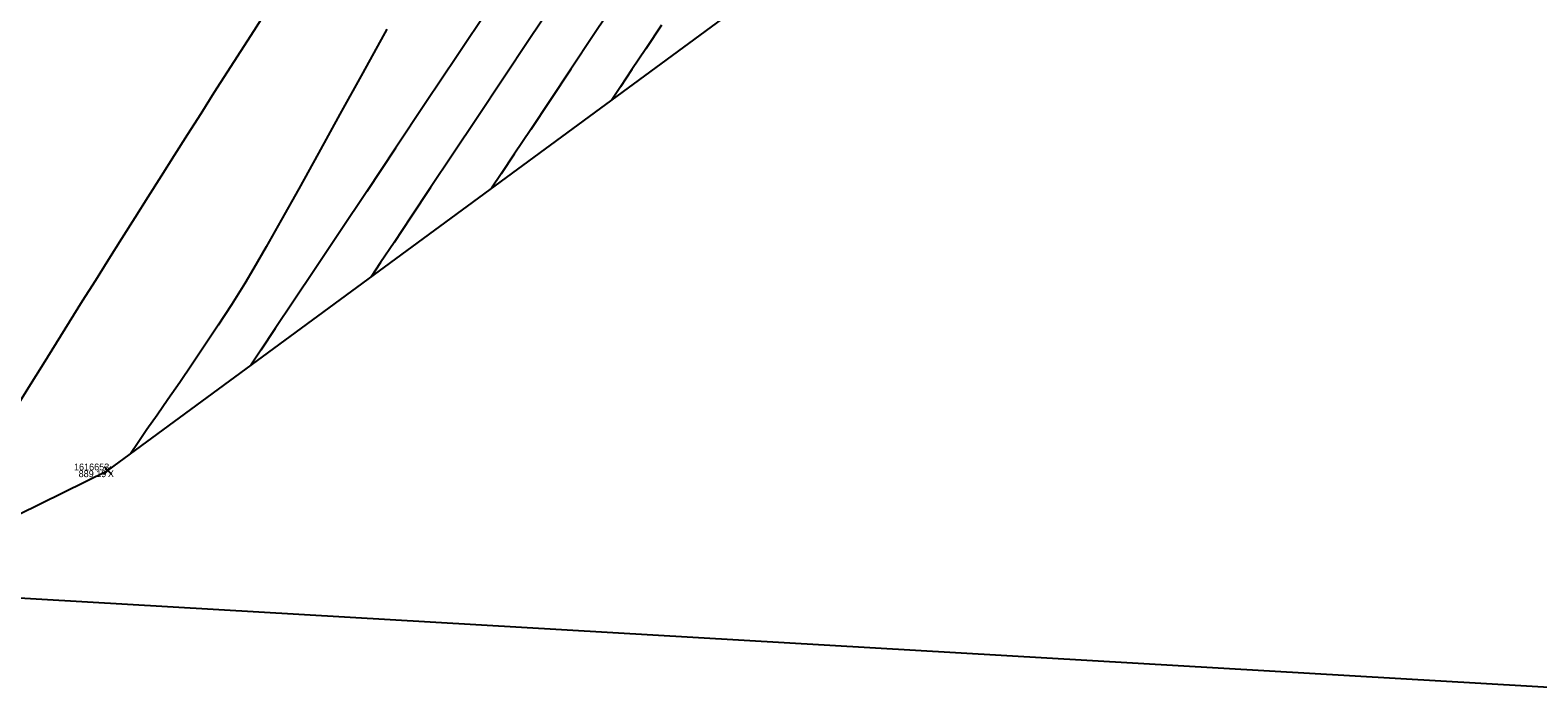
# Model space of a CAD drawing. Extents: x 1957117 to 1971063, y 701601 to 715861.
# Drawn here: x 1963928.4 to 1964006.3, y 707244.5 to 707278 of the extents above; entities that cross this region are included whole.
import ezdxf

# ---------------------------------------------------------------- set-up
doc = ezdxf.new("R2010")
doc.units = 0
for name, color, linetype in [('AP_X_Lights', 7, 'Continuous'), ('DT_X_Contour_Major', 7, 'Continuous'), ('DT_X_Contour_Minor', 7, 'Continuous'), ('DT_X_TIN_Hull', 7, 'Continuous'), ('DV_X_Section_VMS_Line', 7, 'Continuous'), ('PV_P_Shoulder', 7, 'Continuous'), ('RS_Raster1', 7, 'Continuous'), ('SC_Scratch1', 7, 'Continuous'), ('SC_Shading5', 7, 'Continuous')]:
    doc.layers.add(name, color=color, linetype=linetype)

msp = doc.modelspace()

# ---------------------------------------------------------------- linework, layer by layer
at = {"layer": 'AP_X_Lights'}
for p, q in [((1963932.199, 707255.096), (1963932.587, 707255.486)), ((1963932.199, 707255.486), (1963932.587, 707255.096))]:
    msp.add_line(p, q, dxfattribs=at)
at = {"layer": 'DT_X_Contour_Major'}
msp.add_lwpolyline([(1963961.007, 707278.276), (1963960.191, 707277.049), (1963959.479, 707275.978), (1963958.888, 707275.092), (1963958.437, 707274.419)], dxfattribs=at)
msp.add_lwpolyline([(1963961.007, 707278.276), (1963960.191, 707277.049), (1963959.479, 707275.978), (1963958.888, 707275.092), (1963958.437, 707274.419)], dxfattribs=at)
at = {"layer": 'DT_X_Contour_Minor'}
for points in [[(1963955.638, 707279.719), (1963954.208, 707277.581), (1963952.813, 707275.494), (1963951.477, 707273.493), (1963950.223, 707271.614), (1963949.075, 707269.892), (1963948.055, 707268.362), (1963947.186, 707267.06), (1963946.492, 707266.022), (1963945.997, 707265.282)], [(1963955.638, 707279.719), (1963954.208, 707277.581), (1963952.813, 707275.494), (1963951.477, 707273.493), (1963950.223, 707271.614), (1963949.075, 707269.892), (1963948.055, 707268.362), (1963947.186, 707267.06), (1963946.492, 707266.022), (1963945.997, 707265.282)], [(1963958.757, 707279.655), (1963957.508, 707277.784), (1963956.324, 707276.008), (1963955.228, 707274.364), (1963954.245, 707272.889), (1963953.4, 707271.62), (1963952.716, 707270.595), (1963952.217, 707269.851)], [(1963958.757, 707279.655), (1963957.508, 707277.784), (1963956.324, 707276.008), (1963955.228, 707274.364), (1963954.245, 707272.889), (1963953.4, 707271.62), (1963952.716, 707270.595), (1963952.217, 707269.851)], [(1963952.089, 707279.136), (1963950.45, 707276.689), (1963948.834, 707274.274), (1963947.267, 707271.929), (1963945.774, 707269.694), (1963944.38, 707267.606), (1963943.11, 707265.703), (1963941.99, 707264.024), (1963941.044, 707262.607), (1963940.298, 707261.491), (1963939.777, 707260.714)], [(1963952.089, 707279.136), (1963950.45, 707276.689), (1963948.834, 707274.274), (1963947.267, 707271.929), (1963945.774, 707269.694), (1963944.38, 707267.606), (1963943.11, 707265.703), (1963941.99, 707264.024), (1963941.044, 707262.607), (1963940.298, 707261.491), (1963939.777, 707260.714)], [(1963946.818, 707278.063), (1963945.574, 707275.818), (1963944.387, 707273.674), (1963943.276, 707271.666), (1963942.258, 707269.83), (1963941.35, 707268.204), (1963940.571, 707266.822), (1963939.938, 707265.721), (1963939.468, 707264.937), (1963938.778, 707263.844), (1963938.09, 707262.781), (1963937.409, 707261.754), (1963936.746, 707260.77), (1963936.107, 707259.835), (1963935.5, 707258.957), (1963934.934, 707258.142), (1963934.416, 707257.398), (1963933.954, 707256.73), (1963933.556, 707256.145)], [(1963946.818, 707278.063), (1963945.574, 707275.818), (1963944.387, 707273.674), (1963943.276, 707271.666), (1963942.258, 707269.83), (1963941.35, 707268.204), (1963940.571, 707266.822), (1963939.938, 707265.721), (1963939.468, 707264.937), (1963938.778, 707263.844), (1963938.09, 707262.781), (1963937.409, 707261.754), (1963936.746, 707260.77), (1963936.107, 707259.835), (1963935.5, 707258.957), (1963934.934, 707258.142), (1963934.416, 707257.398), (1963933.954, 707256.73), (1963933.556, 707256.145)]]:
    msp.add_lwpolyline(points, dxfattribs=at)
at = {"layer": 'DT_X_TIN_Hull'}
msp.add_lwpolyline([(1963607.929, 706812.91), (1963609.929, 706815.777), (1963611.206, 706818.197), (1963622.123, 706840.52), (1963633.199, 706863.325), (1963680.478, 706946.559), (1963706.364, 706985.922), (1963734.112, 707027.99), (1963762.238, 707069.027), (1963786.526, 707112.387), (1963809.22, 707159.242), (1963818.577, 707177.524), (1963880.643, 707229.839), (1963932.393, 707255.291), (1963979.319, 707289.756), (1964005.147, 707343.365)], dxfattribs=at)
at = {"layer": 'DV_X_Section_VMS_Line'}
msp.add_line((1967938.63, 707015.18), (1962667.555, 707322.055), dxfattribs=at)
at = {"layer": 'SC_Shading5'}
for points in [[(1963589.678, 706586.994), (1963626.625, 706689.548), (1963651.76, 706746.832), (1963668.09, 706778.596), (1963682.768, 706805.402), (1963734.424, 706911.594), (1963826.849, 707116.717), (1963877.258, 707215.645), (1963964.981, 707354.472), (1964070.526, 707509.355), (1964132.574, 707601.994), (1964163.9, 707642.169), (1964191.2, 707685.167), (1964278.98, 707807.131), (1964326.11, 707874.364), (1964396.427, 707968.962), (1964508.519, 708133.679), (1964655.588, 708336.552), (1964745.319, 708429.172), (1964840.327, 708522.317), (1964988.178, 708660.245), (1965089.796, 708739.041), (1965251.743, 708835.216), (1965415.807, 708922.048), (1965866.2, 709149.38), (1966173.543, 709294.131), (1966283.627, 709338.196), (1966534.003, 709419.214), (1966689.084, 709471.266), (1967008.468, 709641.817), (1967166.677, 709750.124), (1967422.113, 709931.083), (1967818.707, 710198.831), (1968187.021, 710459.852), (1968360.589, 710592.493), (1968496.543, 710707.847), (1968606.427, 710809.378), (1968733.391, 710937.091), (1968807.28, 711025.4), (1968843.008, 711077.094), (1968863.233, 711106.099), (1968909.747, 711171.311), (1968974.133, 711279.559), (1969130.932, 711546.915), (1969247.433, 711744.686), (1969402.714, 712016.424), (1969505.287, 712191.789), (1969666.311, 712460.805), (1969771.586, 712639.896), (1969880.058, 712820.917), (1969964.994, 712955.706), (1969990.005, 713000.084), (1970030.065, 713068.479)], [(1963609.915, 706579.703), (1963646.615, 706681.572), (1963671.193, 706737.585), (1963687.092, 706768.511), (1963701.884, 706795.526), (1963753.906, 706902.469), (1963846.249, 707107.41), (1963895.973, 707204.994), (1963982.966, 707342.667), (1964088.35, 707497.312), (1964150.015, 707589.379), (1964181.502, 707629.761), (1964209.024, 707673.109), (1964296.517, 707794.674), (1964343.552, 707861.772), (1964413.958, 707956.489), (1964526.123, 708121.313), (1964672.104, 708322.686), (1964760.576, 708414.006), (1964855.195, 708506.77), (1965002.134, 708643.847), (1965101.925, 708721.226), (1965262.272, 708816.451), (1965425.685, 708902.939), (1965875.63, 709130.044), (1966182.13, 709274.398), (1966290.944, 709317.954), (1966540.737, 709398.785), (1966697.632, 709451.445), (1967019.644, 709623.399), (1967178.971, 709732.471), (1967434.35, 709913.39), (1967830.945, 710181.14), (1968199.774, 710442.525), (1968374.086, 710575.735), (1968510.806, 710691.739), (1968621.36, 710793.889), (1968749.296, 710922.58), (1968824.413, 711012.355), (1968860.678, 711064.827), (1968880.812, 711093.701), (1968927.778, 711159.547), (1968992.655, 711268.62), (1969149.476, 711536.015), (1969266.039, 711733.891), (1969421.336, 712005.657), (1969523.8, 712180.835), (1969684.812, 712449.831), (1969790.084, 712628.917), (1969898.385, 712809.653), (1969983.474, 712944.685), (1970008.657, 712989.367), (1970048.626, 713057.607)]]:
    msp.add_spline(points, degree=3, dxfattribs=at)

# ---------------------------------------------------------------- texts
at = {"layer": 'PV_P_Shoulder'}
msp.add_text('889.19', height=0.35, dxfattribs=at).set_placement((1963930.883, 707254.941))
at = {"layer": 'RS_Raster1'}
msp.add_text('1616653', height=0.35, dxfattribs=at).set_placement((1963930.643, 707255.291))
at = {"layer": 'SC_Scratch1'}
msp.add_text('X', height=0.35, dxfattribs=at).set_placement((1963932.393, 707254.941))

doc.saveas('drawing.dxf')
